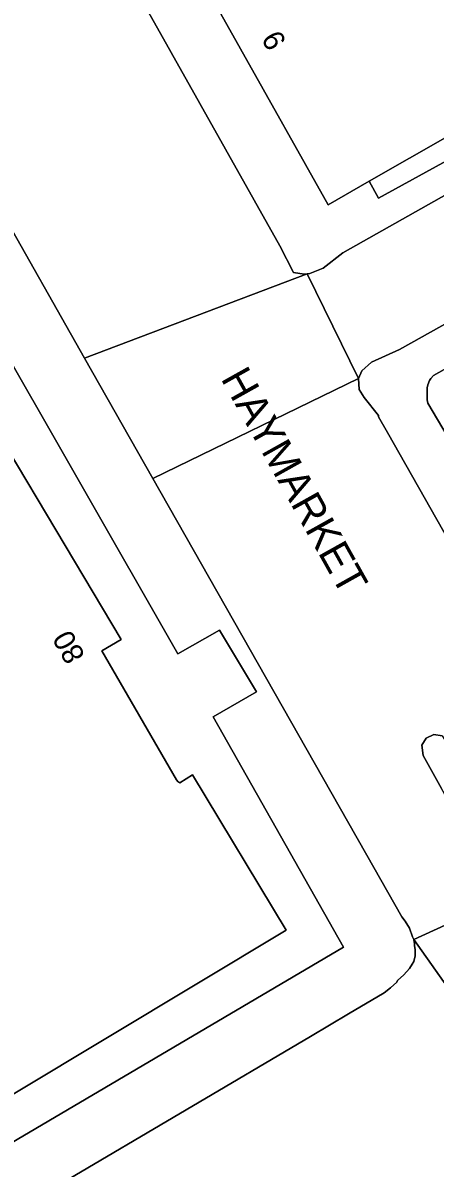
# Model space of a CAD drawing. Extents: x 529240 to 530363, y 179600 to 180767.
# Drawn here: x 529762.1 to 529791.2, y 180395.2 to 180475.9 of the extents above; entities that cross this region are included whole.
import ezdxf

# ---------------------------------------------------------------- set-up
doc = ezdxf.new("R2010")
doc.units = 0
for name, color, linetype in [('Building', 7, 'Continuous'), ('General surface', 7, 'Continuous'), ('Road Or Track', 7, 'Continuous'), ('Roadside', 7, 'Continuous'), ('Unclassified', 7, 'Continuous')]:
    doc.layers.add(name, color=color, linetype=linetype)

msp = doc.modelspace()

# ---------------------------------------------------------------- linework, layer by layer
at = {"layer": 'Building'}
for points in [[(529786.55, 180464.75), (529792.25, 180468), (529793.7, 180468.8), (529796.6, 180470.45), (529798.3, 180471.4), (529801.85, 180473.45), (529803.55, 180474.4), (529805.95, 180475.75), (529808.5, 180477.2), (529810.3, 180478.25), (529818.45, 180482.85), (529815.15, 180488.6), (529810.7, 180486.15), (529807.1, 180484.1), (529806.15, 180485.75), (529804.1, 180484.5), (529802, 180483.3), (529799.8, 180487.05), (529800.55, 180487.5), (529798.55, 180490.95), (529797.45, 180492.85), (529794.4, 180498.1), (529771.3, 180485.1), (529783.65, 180463.1)], [(529747.1, 180388.6), (529784.75, 180410.75), (529775.55, 180427), (529778.6, 180428.75), (529776, 180433.1), (529773.05, 180431.45), (529759.35, 180455.35), (529756.45, 180453.55), (529769.05, 180432.45), (529767.7, 180431.65), (529772.95, 180422.55), (529773.05, 180422.45), (529773.2, 180422.35), (529774.1, 180422.9), (529780.7, 180411.95), (529755.35, 180396.75), (529745.7, 180391)], [(529722.5, 180431.8), (529730.5, 180417.75), (529734.7, 180420.15), (529738.4, 180413.8), (529743.3, 180416.7), (529748, 180408.5), (529748.25, 180408.65), (529755.35, 180396.75), (529780.7, 180411.95), (529774.1, 180422.9), (529773.2, 180422.35), (529773.05, 180422.45), (529772.95, 180422.55), (529767.7, 180431.65), (529769.05, 180432.45), (529756.45, 180453.55), (529748.1, 180448.75), (529746.05, 180445.6)]]:
    msp.add_lwpolyline(points, close=True, dxfattribs=at)
for points in [[(529771.3, 180485.1), (529783.65, 180463.1), (529786.55, 180464.75)], [(529786.55, 180464.75), (529792.25, 180468)], [(529747.1, 180388.6), (529784.75, 180410.75), (529775.55, 180427), (529778.6, 180428.75), (529776, 180433.1), (529773.05, 180431.45), (529759.35, 180455.35)], [(529755.35, 180396.75), (529780.7, 180411.95), (529774.1, 180422.9), (529773.2, 180422.35), (529773.05, 180422.45), (529772.95, 180422.55), (529767.7, 180431.65), (529769.05, 180432.45), (529756.45, 180453.55)]]:
    msp.add_lwpolyline(points, dxfattribs=at)
at = {"layer": 'General surface'}
msp.add_lwpolyline([(529786.55, 180464.75), (529787.2, 180463.55), (529792.95, 180466.7), (529792.25, 180468)], close=True, dxfattribs=at)
msp.add_lwpolyline([(529801.3, 180456.8), (529791.1, 180451.05), (529790.9, 180450.85), (529790.8, 180450.7), (529790.7, 180450.4), (529790.65, 180450.2), (529790.65, 180449.35), (529790.7, 180449.1), (529805.8, 180423.6)], dxfattribs=at)
at = {"layer": 'Road Or Track'}
for points in [[(529763.1, 180490.7), (529748.4, 180483.15), (529748.6, 180483.05), (529748.7, 180482.95), (529748.9, 180482.8), (529749.05, 180482.65), (529749.2, 180482.45), (529749.35, 180482.3), (529749.55, 180481.9), (529760.35, 180463.05), (529766.47, 180452.29), (529782.17, 180458.23), (529781.96, 180458.2), (529781.22, 180458.32), (529780.25, 180460.2)], [(529766.47, 180452.29), (529771.3, 180443.79), (529785.79, 180450.85), (529782.17, 180458.23)], [(529795.76, 180414.07), (529789.7, 180411.3), (529798.75, 180398.49), (529802.02, 180400.42), (529804.74, 180402.02), (529806.59, 180403.11), (529808.1, 180403.84), (529810.98, 180404.47), (529808.41, 180410.27), (529806.51, 180410.04), (529803.3, 180409.27), (529801.75, 180408.69), (529800.21, 180408.12), (529798.88, 180407.5), (529797.05, 180406.64), (529796.49, 180406.8), (529796.11, 180407.26), (529796.06, 180407.85), (529796.3, 180409.72), (529796.33, 180409.93), (529796.23, 180412.03), (529796.09, 180412.64)], [(529727.5, 180355.72), (529728.7, 180356.45), (529751.2, 180370), (529775.45, 180384.4), (529789.45, 180392.82), (529792.9, 180394.9), (529798.75, 180398.49), (529789.7, 180411.3), (529789.75, 180411), (529789.75, 180410.85), (529789.8, 180410.6), (529789.8, 180410.15), (529789.7, 180409.75), (529789.59, 180409.57), (529789.4, 180409.25), (529789, 180408.8), (529788.55, 180408.4), (529788.5, 180408.3), (529788.05, 180407.9), (529787.6, 180407.55), (529785.1, 180406.05), (529782.42, 180404.47), (529720.99, 180368.28)]]:
    msp.add_lwpolyline(points, close=True, dxfattribs=at)
for points in [[(529780.25, 180460.2), (529763.1, 180490.7)], [(529748.4, 180483.15), (529748.6, 180483.05), (529748.7, 180482.95), (529748.9, 180482.8), (529749.05, 180482.65), (529749.2, 180482.45), (529749.35, 180482.3), (529749.55, 180481.9), (529760.35, 180463.05), (529766.47, 180452.29)], [(529821, 180480.2), (529784.7, 180459.7), (529783.31, 180458.62), (529782.36, 180458.26), (529782.17, 180458.23), (529785.79, 180450.85), (529786.04, 180451.39), (529786.72, 180452), (529788.7, 180452.9), (529818.35, 180469.45), (529824.8, 180473.1), (529825.35, 180473.35), (529825.55, 180473.45), (529825.75, 180473.5), (529826, 180473.55), (529826.2, 180473.6), (529826.5, 180473.6), (529827.1, 180473.5), (529822.35, 180481.8)], [(529822.35, 180481.8), (529822.2, 180481.6), (529822.1, 180481.4), (529821.9, 180481.1), (529821.7, 180480.75), (529821.6, 180480.6), (529821.4, 180480.45), (529821.2, 180480.35), (529821, 180480.2), (529784.7, 180459.7)], [(529827.1, 180473.5), (529826.5, 180473.6), (529826.2, 180473.6), (529826, 180473.55), (529825.75, 180473.5), (529825.55, 180473.45), (529825.35, 180473.35), (529824.8, 180473.1), (529818.35, 180469.45), (529788.7, 180452.9)], [(529782.17, 180458.23), (529781.96, 180458.2), (529781.22, 180458.32), (529780.25, 180460.2)], [(529784.7, 180459.7), (529783.31, 180458.62), (529782.36, 180458.26), (529782.17, 180458.23)], [(529766.47, 180452.29), (529771.3, 180443.79)], [(529785.79, 180450.85), (529786.04, 180451.39), (529786.72, 180452), (529788.7, 180452.9)], [(529799.57, 180426.36), (529787.85, 180447.05), (529787.2, 180448.15), (529787.2, 180448.25), (529786.2, 180449.5), (529785.84, 180450.07), (529785.79, 180450.85), (529771.3, 180443.79), (529785.02, 180419.64), (529786.38, 180417.25), (529788.85, 180412.9), (529789.1, 180412.6), (529789.4, 180412.1), (529789.6, 180411.5), (529789.7, 180411.3), (529795.76, 180414.07)], [(529785.79, 180450.85), (529785.84, 180450.07), (529786.2, 180449.5), (529787.2, 180448.25), (529787.2, 180448.15), (529787.85, 180447.05), (529799.57, 180426.36), (529802.21, 180421.75), (529802.43, 180421.45), (529803.1, 180420.55), (529803.21, 180420.46), (529804.27, 180419.62)], [(529771.3, 180443.79), (529785.02, 180419.64), (529786.38, 180417.25), (529788.85, 180412.9), (529789.1, 180412.6), (529789.4, 180412.1), (529789.6, 180411.5), (529789.7, 180411.3)], [(529791.66, 180421.95), (529790.37, 180424.28), (529790.27, 180424.99), (529790.57, 180425.5), (529791.11, 180425.75), (529791.69, 180425.65)], [(529795.76, 180414.07), (529794.83, 180416.21), (529791.66, 180421.95), (529790.37, 180424.28), (529790.27, 180424.99), (529790.57, 180425.5), (529791.11, 180425.75), (529791.69, 180425.65), (529793.41, 180422.93)], [(529789.7, 180411.3), (529789.75, 180411), (529789.75, 180410.85), (529789.8, 180410.6), (529789.8, 180410.15), (529789.7, 180409.75), (529789.59, 180409.57), (529789.4, 180409.25), (529789, 180408.8), (529788.55, 180408.4), (529788.5, 180408.3), (529788.05, 180407.9), (529787.6, 180407.55), (529785.1, 180406.05), (529782.42, 180404.47), (529720.99, 180368.28)]]:
    msp.add_lwpolyline(points, dxfattribs=at)
at = {"layer": 'Roadside'}
for points in [[(529763.1, 180490.7), (529780.25, 180460.2), (529781.22, 180458.32), (529781.96, 180458.2), (529782.17, 180458.23), (529782.36, 180458.26), (529783.31, 180458.62), (529784.7, 180459.7), (529821, 180480.2)], [(529809.2, 180475.95), (529806.65, 180474.55), (529804.25, 180473.25), (529803.55, 180474.4), (529801.85, 180473.45), (529802.6, 180472.2), (529798.95, 180470.2), (529798.3, 180471.4), (529796.6, 180470.45), (529797.35, 180469.25), (529794.35, 180467.65), (529793.7, 180468.8), (529792.25, 180468), (529792.95, 180466.7), (529787.2, 180463.55), (529786.55, 180464.75), (529783.65, 180463.1), (529771.3, 180485.1)], [(529818.35, 180469.45), (529788.7, 180452.9), (529786.72, 180452), (529786.04, 180451.39), (529785.79, 180450.85), (529785.84, 180450.07), (529786.2, 180449.5), (529787.2, 180448.25), (529787.2, 180448.15), (529787.85, 180447.05), (529799.57, 180426.36)], [(529720.99, 180368.28), (529782.42, 180404.47), (529785.1, 180406.05), (529787.6, 180407.55), (529788.05, 180407.9), (529788.5, 180408.3), (529788.55, 180408.4), (529789, 180408.8), (529789.4, 180409.25), (529789.59, 180409.57), (529789.7, 180409.75), (529789.8, 180410.15), (529789.8, 180410.6), (529789.75, 180410.85), (529789.75, 180411), (529789.7, 180411.3), (529789.6, 180411.5), (529789.4, 180412.1), (529789.1, 180412.6), (529788.85, 180412.9), (529786.38, 180417.25), (529785.02, 180419.64), (529771.3, 180443.79), (529766.47, 180452.29), (529760.35, 180463.05)], [(529805.8, 180423.6), (529790.7, 180449.1), (529790.65, 180449.35), (529790.65, 180450.2), (529790.7, 180450.4), (529790.8, 180450.7), (529790.9, 180450.85), (529791.1, 180451.05), (529801.3, 180456.8)], [(529759.35, 180455.35), (529773.05, 180431.45), (529776, 180433.1), (529778.6, 180428.75), (529775.55, 180427), (529784.75, 180410.75), (529747.1, 180388.6)], [(529791.69, 180425.65), (529791.11, 180425.75), (529790.57, 180425.5), (529790.27, 180424.99), (529790.37, 180424.28), (529791.66, 180421.95)]]:
    msp.add_lwpolyline(points, dxfattribs=at)
at = {"layer": 'Unclassified'}
for points in [[(529786.55, 180464.75), (529787.2, 180463.55), (529792.95, 180466.7), (529792.25, 180468)], [(529766.47, 180452.29), (529782.17, 180458.23)], [(529782.17, 180458.23), (529785.79, 180450.85)], [(529820, 180430.3), (529807.45, 180422.8), (529807.25, 180422.7), (529807, 180422.7), (529806.7, 180422.85), (529806.6, 180422.95), (529806.5, 180423), (529805.95, 180423.45), (529805.8, 180423.6), (529790.7, 180449.1), (529790.65, 180449.35), (529790.65, 180450.2), (529790.7, 180450.4), (529790.8, 180450.7), (529790.9, 180450.85), (529791.1, 180451.05), (529801.3, 180456.8)], [(529785.79, 180450.85), (529771.3, 180443.79)], [(529795.76, 180414.07), (529789.7, 180411.3)], [(529798.75, 180398.49), (529789.7, 180411.3)]]:
    msp.add_lwpolyline(points, dxfattribs=at)

# ---------------------------------------------------------------- texts
at = {"layer": 'Road Or Track'}
msp.add_text('HAYMARKET', height=2.125, rotation=299.2, dxfattribs=at).set_placement((529776.05, 180450.85))
at = {"layer": 'Unclassified'}
for s, rotation, p in [('6', 299.5, (529778.9, 180474.8)), ('80', 119.4, (529766.55, 180431.3))]:
    msp.add_text(s, height=1.5, rotation=rotation, dxfattribs=at).set_placement(p)

doc.saveas('drawing.dxf')
